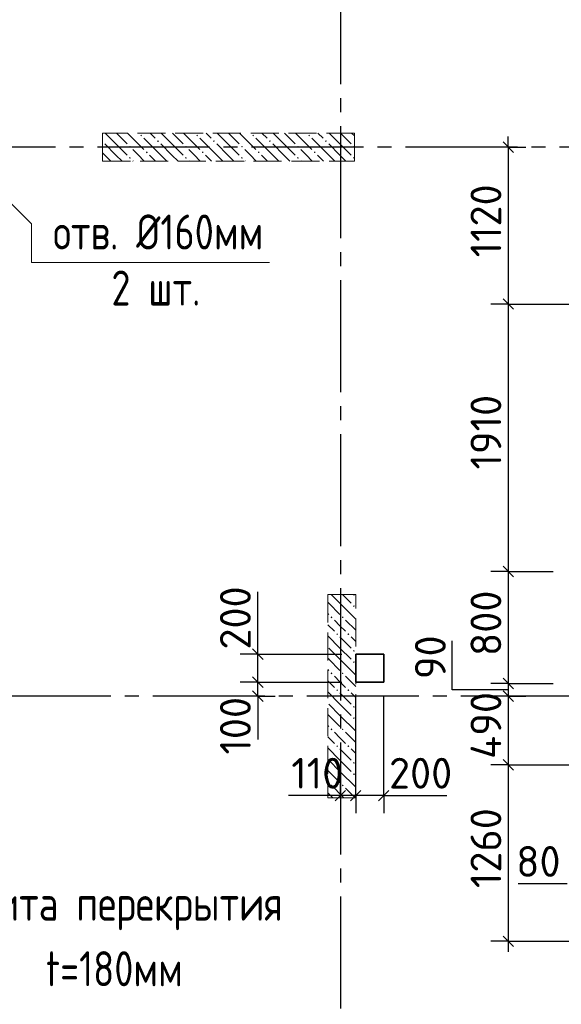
# Model space of a CAD drawing. Header units: millimetres. Extents: x 40580 to 1930067, y -240640 to 81020.
# Tile 292 of 656: x 904531 to 908401, y -218210 to -211180. Entities that reach past the tile are written whole.
import ezdxf

# ---------------------------------------------------------------- set-up
doc = ezdxf.new("R2010")
doc.units = ezdxf.units.MM
for name, pattern in [('______2', [270, 200, -70]), ('______5', [1100, 800, -100, 100, -100]), ('CENTER', [2, 1.25, -0.25, 0.25, -0.25])]:
    doc.linetypes.add(name, pattern=pattern)
for name, color, linetype, lineweight in [('Standard', 7, 'Continuous', 25), ('ЖБ Перекрытие верхний уровень', 7, 'Continuous', 35), ('ОСИ', 7, 'CENTER', 15), ('Примечания', 7, 'Continuous', 13)]:
    doc.layers.add(name, color=color, linetype=linetype, lineweight=lineweight)
doc.layers.add('ЖБ Пилон', color=7, linetype='______2', lineweight=13, true_color=0xa0a0a0)
doc.layers.add('Размерная выноска', color=7, linetype='Continuous')
doc.styles.add('GOST 2.304', font='isocpeur.ttf', dxfattribs={"width": 0.8})
doc.styles.add('ISOCPEUR', font='isocpeur.ttf')

msp = doc.modelspace()

# ---------------------------------------------------------------- hatches: boundary and pattern name
at = {"layer": 'ЖБ Пилон', "linetype": 'Continuous', "lineweight": -3, "transparency": 33554687}
for points in [[(905392.5, -212006.7), (905399, -212000.2), (905405.5, -212006.7), (905399, -212013.2)], [(905792.5, -212006.7), (905799, -212000.2), (905805.5, -212006.7), (905799, -212013.2)], [(906192.5, -212006.7), (906199, -212000.2), (906205.5, -212006.7), (906199, -212013.2)], [(906592.5, -212006.7), (906599, -212000.2), (906605.5, -212006.7), (906599, -212013.2)], [(905122, -212043.2), (905125.5, -212046.7), (905122, -212050.1)], [(905312.5, -212086.7), (905319, -212080.2), (905325.5, -212086.7), (905319, -212093.2)], [(905512.5, -212046.7), (905519, -212040.2), (905525.5, -212046.7), (905519, -212053.2)], [(905712.5, -212086.7), (905719, -212080.2), (905725.5, -212086.7), (905719, -212093.2)], [(905912.5, -212046.7), (905919, -212040.2), (905925.5, -212046.7), (905919, -212053.2)], [(906112.5, -212086.7), (906119, -212080.2), (906125.5, -212086.7), (906119, -212093.2)], [(906312.5, -212046.7), (906319, -212040.2), (906325.5, -212046.7), (906319, -212053.2)], [(906512.5, -212086.7), (906519, -212080.2), (906525.5, -212086.7), (906519, -212093.2)], [(906712.5, -212046.7), (906719, -212040.2), (906725.5, -212046.7), (906719, -212053.2)], [(906912.5, -212086.7), (906919, -212080.2), (906922, -212083.2), (906922, -212090.1), (906919, -212093.2)], [(905312.5, -212166.7), (905319, -212160.2), (905325.5, -212166.7), (905319, -212173.2)], [(905432.5, -212126.7), (905439, -212120.2), (905445.5, -212126.7), (905439, -212133.2)], [(905712.5, -212166.7), (905719, -212160.2), (905725.5, -212166.7), (905719, -212173.2)], [(905832.5, -212126.7), (905839, -212120.2), (905845.5, -212126.7), (905839, -212133.2)], [(906112.5, -212166.7), (906119, -212160.2), (906125.5, -212166.7), (906119, -212173.2)], [(906232.5, -212126.7), (906239, -212120.2), (906245.5, -212126.7), (906239, -212133.2)], [(906512.5, -212166.7), (906519, -212160.2), (906525.5, -212166.7), (906519, -212173.2)], [(906632.5, -212126.7), (906639, -212120.2), (906645.5, -212126.7), (906639, -212133.2)], [(906912.5, -212166.7), (906919, -212160.2), (906922, -212163.2), (906922, -212170.1), (906919, -212173.2)], [(906912.5, -215286.7), (906914.4, -215284.8), (906923.6, -215284.8), (906925.5, -215286.7), (906919, -215293.2)], [(906912.5, -215366.7), (906919, -215360.2), (906925.5, -215366.7), (906919, -215373.2)], [(906752.5, -215446.7), (906759, -215440.2), (906765.5, -215446.7), (906759, -215453.2)], [(906832.5, -215446.7), (906839, -215440.2), (906845.5, -215446.7), (906839, -215453.2)], [(906792.5, -215566.7), (906799, -215560.2), (906805.5, -215566.7), (906799, -215573.2)], [(906872.5, -215566.7), (906879, -215560.2), (906885.5, -215566.7), (906879, -215573.2)], [(906912.5, -215686.7), (906919, -215680.2), (906925.5, -215686.7), (906919, -215693.2)], [(906912.5, -215766.7), (906919, -215760.2), (906925.5, -215766.7), (906919, -215773.2)], [(906752.5, -215846.7), (906759, -215840.2), (906765.5, -215846.7), (906759, -215853.2)], [(906832.5, -215846.7), (906839, -215840.2), (906845.5, -215846.7), (906839, -215853.2)], [(906792.5, -215966.7), (906799, -215960.2), (906805.5, -215966.7), (906799, -215973.2)], [(906872.5, -215966.7), (906879, -215960.2), (906885.5, -215966.7), (906879, -215973.2)], [(906912.5, -216086.7), (906919, -216080.2), (906925.5, -216086.7), (906919, -216093.2)], [(906912.5, -216166.7), (906919, -216160.2), (906925.5, -216166.7), (906919, -216173.2)], [(906752.5, -216246.7), (906759, -216240.2), (906765.5, -216246.7), (906759, -216253.2)], [(906832.5, -216246.7), (906839, -216240.2), (906845.5, -216246.7), (906839, -216253.2)], [(906792.5, -216366.7), (906799, -216360.2), (906805.5, -216366.7), (906799, -216373.2)], [(906872.5, -216366.7), (906879, -216360.2), (906885.5, -216366.7), (906879, -216373.2)], [(906912.5, -216486.7), (906919, -216480.2), (906925.5, -216486.7), (906919, -216493.2)], [(906912.5, -216566.7), (906919, -216560.2), (906925.5, -216566.7), (906919, -216573.2)], [(906752.5, -216646.7), (906759, -216640.2), (906765.5, -216646.7), (906759, -216653.2)], [(906832.5, -216646.7), (906839, -216640.2), (906845.5, -216646.7), (906839, -216653.2)]]:
    msp.add_hatch(color=7, dxfattribs=at).paths.add_polyline_path(points, flags=16)

# ---------------------------------------------------------------- linework, layer by layer
at = {"layer": 'Standard', "color": 7, "linetype": 'Continuous', "lineweight": -3, "transparency": 33554687}
for p, q in [((908022, -212089.8), (908022, -212014.8)), ((908022, -213209.8), (908022, -215119.8)), ((908022, -215119.8), (908022, -215919.8)), ((906232, -215709.8), (906232, -215634.8)), ((906232, -215909.8), (906232, -215709.8)), ((906232, -216009.8), (906232, -215909.8)), ((908022, -215919.8), (908022, -216009.8)), ((906232, -216009.8), (906232, -216084.8)), ((908022, -216009.8), (908022, -216499.8)), ((908022, -216499.8), (908022, -217759.8)), ((906822, -216719.8), (906747, -216719.8)), ((906932, -216719.8), (906822, -216719.8)), ((907132, -216719.8), (906932, -216719.8)), ((907132, -216719.8), (907207, -216719.8)), ((908442, -217349.8), (908367, -217349.8)), ((908022, -217759.8), (908022, -217834.8))]:
    msp.add_line(p, q, dxfattribs=at)
at = {"layer": 'Standard', "color": 251, "linetype": 'Continuous', "lineweight": -3, "true_color": 0x656565, "transparency": 33554687}
for p, q in [((908022, -212089.8), (907897, -212089.8)), ((908022, -212089.8), (908147, -212089.8)), ((908022, -212089.8), (908022, -212089.8)), ((908022, -213209.8), (907897, -213209.8)), ((908022, -213209.8), (908147, -213209.8)), ((908022, -213209.8), (908522, -213209.8)), ((908022, -215119.8), (907897, -215119.8)), ((908022, -215119.8), (908147, -215119.8)), ((908022, -215119.8), (908342, -215119.8)), ((906232, -215709.8), (906107, -215709.8)), ((906232, -215709.8), (906357, -215709.8)), ((906232, -215709.8), (906832, -215709.8)), ((906232, -215909.8), (906107, -215909.8)), ((906232, -215909.8), (906357, -215909.8)), ((908022, -215919.8), (907897, -215919.8)), ((908022, -215919.8), (908147, -215919.8)), ((908022, -215919.8), (908342, -215919.8)), ((906232, -216009.8), (906107, -216009.8)), ((906232, -216009.8), (906357, -216009.8)), ((906232, -216009.8), (906232, -216009.8)), ((908022, -216009.8), (907897, -216009.8)), ((908022, -216009.8), (908147, -216009.8)), ((908022, -216009.8), (908022, -216009.8)), ((908022, -216499.8), (907897, -216499.8)), ((908022, -216499.8), (908147, -216499.8)), ((908022, -216499.8), (910182, -216499.8)), ((906822, -216719.8), (906822, -216594.8)), ((906932, -216719.8), (906932, -216594.8)), ((907132, -216719.8), (907132, -216594.8)), ((906822, -216719.8), (906822, -216844.8)), ((906822, -216719.8), (906822, -216719.8)), ((906932, -216719.8), (906932, -216844.8)), ((907132, -216719.8), (907132, -216844.8)), ((908022, -217759.8), (907897, -217759.8)), ((908022, -217759.8), (908147, -217759.8)), ((908022, -217759.8), (910182, -217759.8))]:
    msp.add_line(p, q, dxfattribs=at)
at = {"layer": 'Standard', "color": 7, "linetype": 'Continuous', "lineweight": 25, "transparency": 33554687}
for p, q in [((907984.5, -212052.3), (908059.5, -212127.3)), ((907984.5, -213172.3), (908059.5, -213247.3)), ((907984.5, -215082.3), (908059.5, -215157.3)), ((906269.5, -215747.3), (906194.5, -215672.3)), ((906269.5, -215947.3), (906194.5, -215872.3)), ((907984.5, -215882.3), (908059.5, -215957.3)), ((906269.5, -216047.3), (906194.5, -215972.3)), ((907984.5, -215972.3), (908059.5, -216047.3)), ((907984.5, -216462.3), (908059.5, -216537.3)), ((906859.5, -216682.3), (906784.5, -216757.3)), ((906969.5, -216682.3), (906894.5, -216757.3)), ((907169.5, -216682.3), (907094.5, -216757.3)), ((907984.5, -217722.3), (908059.5, -217797.3))]:
    msp.add_line(p, q, dxfattribs=at)
at = {"layer": 'Standard', "color": 7, "linetype": 'Continuous', "lineweight": -3, "transparency": 33554687}
msp.add_lwpolyline([(908022, -212089.8), (908022, -212946.4), (908022, -212946.4), (908022, -213209.8)], dxfattribs=at)
at = {"layer": 'Standard', "color": 251, "linetype": 'Continuous', "lineweight": -3, "true_color": 0x656565, "transparency": 33554687}
for points in [[(906232, -215909.8), (906699.3, -215909.8), (906699.3, -215909.8), (906832, -215909.8)], [(906932, -216719.8), (906932, -216702.8), (906932, -216702.8), (906932, -216009.8)], [(907132, -216719.8), (907132, -216702.8), (907132, -216702.8), (907132, -216009.8)]]:
    msp.add_lwpolyline(points, dxfattribs=at)
at = {"layer": 'ЖБ Перекрытие верхний уровень', "transparency": 33554687}
for p, q in [((907132, -215709.8), (906932, -215709.8)), ((906932, -215709.8), (906932, -215909.8)), ((907132, -215909.8), (907132, -215709.8)), ((906932, -215909.8), (907132, -215909.8))]:
    msp.add_line(p, q, dxfattribs=at)
at = {"layer": 'ЖБ Пилон', "color": 253, "linetype": '______2', "lineweight": 13, "true_color": 0xa0a0a0, "transparency": 33554687}
for p, q in [((906922, -211989.8), (905122, -211989.8)), ((905122, -211989.8), (905122, -212189.8)), ((906922, -212189.8), (906922, -211989.8)), ((905122, -212189.8), (906922, -212189.8)), ((906732, -215284.8), (906732, -216734.8)), ((906932, -215284.8), (906732, -215284.8)), ((906932, -216734.8), (906932, -215284.8)), ((906732, -216734.8), (906932, -216734.8))]:
    msp.add_line(p, q, dxfattribs=at)
at = {"layer": 'ЖБ Пилон', "color": 9, "linetype": 'Continuous', "lineweight": -3, "true_color": 0xc7c7c7, "transparency": 33554687}
for p, q in [((905219, -212066.7), (905142.1, -211989.8)), ((905222.1, -211989.8), (905299, -212066.7)), ((905302.1, -211989.8), (905419, -212106.7)), ((905462.1, -211989.8), (905499, -212026.7)), ((905619, -212066.7), (905542.1, -211989.8)), ((905622.1, -211989.8), (905699, -212066.7)), ((905702.1, -211989.8), (905819, -212106.7)), ((905862.1, -211989.8), (905899, -212026.7)), ((906019, -212066.7), (905942.1, -211989.8)), ((906022.1, -211989.8), (906099, -212066.7)), ((906102.1, -211989.8), (906219, -212106.7)), ((906262.1, -211989.8), (906299, -212026.7)), ((906419, -212066.7), (906342.1, -211989.8)), ((906422.1, -211989.8), (906499, -212066.7)), ((906502.1, -211989.8), (906619, -212106.7)), ((906662.1, -211989.8), (906699, -212026.7)), ((906819, -212066.7), (906742.1, -211989.8)), ((906822.1, -211989.8), (906899, -212066.7)), ((906902.1, -211989.8), (906922, -212009.7)), ((905139, -212066.7), (905219, -212146.7)), ((905219, -212066.7), (905299, -212146.7)), ((905539, -212146.7), (905419, -212026.7)), ((905539, -212066.7), (905619, -212146.7)), ((905619, -212066.7), (905699, -212146.7)), ((905939, -212146.7), (905819, -212026.7)), ((905939, -212066.7), (906019, -212146.7)), ((906019, -212066.7), (906099, -212146.7)), ((906339, -212146.7), (906219, -212026.7)), ((906339, -212066.7), (906419, -212146.7)), ((906419, -212066.7), (906499, -212146.7)), ((906739, -212146.7), (906619, -212026.7)), ((906739, -212066.7), (906819, -212146.7)), ((906819, -212066.7), (906899, -212146.7)), ((905139, -212146.7), (905122, -212129.7)), ((905139, -212146.7), (905182.1, -212189.8)), ((905219, -212146.7), (905262.1, -212189.8)), ((905379, -212146.7), (905339, -212106.7)), ((905419, -212186.7), (905379, -212146.7)), ((905459, -212146.7), (905502.1, -212189.8)), ((905539, -212146.7), (905582.1, -212189.8)), ((905619, -212146.7), (905662.1, -212189.8)), ((905779, -212146.7), (905739, -212106.7)), ((905819, -212186.7), (905779, -212146.7)), ((905859, -212146.7), (905902.1, -212189.8)), ((905939, -212146.7), (905982.1, -212189.8)), ((906019, -212146.7), (906062.1, -212189.8)), ((906179, -212146.7), (906139, -212106.7)), ((906219, -212186.7), (906179, -212146.7)), ((906259, -212146.7), (906302.1, -212189.8)), ((906339, -212146.7), (906382.1, -212189.8)), ((906419, -212146.7), (906462.1, -212189.8)), ((906579, -212146.7), (906539, -212106.7)), ((906619, -212186.7), (906579, -212146.7)), ((906659, -212146.7), (906702.1, -212189.8)), ((906739, -212146.7), (906782.1, -212189.8)), ((906819, -212146.7), (906862.1, -212189.8)), ((905339, -212186.7), (905342.1, -212189.8)), ((905739, -212186.7), (905742.1, -212189.8)), ((906139, -212186.7), (906142.1, -212189.8)), ((906539, -212186.7), (906542.1, -212189.8)), ((906757.1, -215284.8), (906819, -215346.7)), ((906837.1, -215284.8), (906899, -215346.7)), ((906739, -215346.7), (906732, -215339.7)), ((906739, -215346.7), (906819, -215426.7)), ((906819, -215346.7), (906932, -215459.7)), ((906732, -215419.7), (906739, -215426.7)), ((906819, -215506.7), (906779, -215466.7)), ((906859, -215466.7), (906932, -215539.7)), ((906732, -215499.7), (906779, -215546.7)), ((906859, -215546.7), (906819, -215506.7)), ((906819, -215666.7), (906732, -215579.7)), ((906819, -215586.7), (906899, -215666.7)), ((906899, -215586.7), (906932, -215619.7)), ((906739, -215666.7), (906819, -215746.7)), ((906819, -215666.7), (906899, -215746.7)), ((906739, -215746.7), (906732, -215739.7)), ((906739, -215746.7), (906819, -215826.7)), ((906819, -215746.7), (906932, -215859.7)), ((906732, -215819.7), (906739, -215826.7)), ((906819, -215906.7), (906779, -215866.7)), ((906859, -215866.7), (906932, -215939.7)), ((906732, -215899.7), (906779, -215946.7)), ((906859, -215946.7), (906819, -215906.7)), ((906819, -216066.7), (906732, -215979.7)), ((906819, -215986.7), (906899, -216066.7)), ((906899, -215986.7), (906932, -216019.7)), ((906739, -216066.7), (906819, -216146.7)), ((906819, -216066.7), (906899, -216146.7)), ((906739, -216146.7), (906732, -216139.7)), ((906739, -216146.7), (906819, -216226.7)), ((906819, -216146.7), (906932, -216259.7)), ((906732, -216219.7), (906739, -216226.7)), ((906732, -216299.7), (906779, -216346.7)), ((906819, -216306.7), (906779, -216266.7)), ((906859, -216346.7), (906819, -216306.7)), ((906859, -216266.7), (906932, -216339.7)), ((906819, -216466.7), (906732, -216379.7)), ((906819, -216386.7), (906899, -216466.7)), ((906899, -216386.7), (906932, -216419.7)), ((906739, -216466.7), (906819, -216546.7)), ((906819, -216466.7), (906899, -216546.7)), ((906739, -216546.7), (906732, -216539.7)), ((906739, -216546.7), (906819, -216626.7)), ((906819, -216546.7), (906932, -216659.7)), ((906732, -216619.7), (906739, -216626.7)), ((906732, -216699.7), (906767.1, -216734.8)), ((906819, -216706.7), (906779, -216666.7)), ((906847.1, -216734.8), (906819, -216706.7)), ((906859, -216666.7), (906927.1, -216734.8))]:
    msp.add_line(p, q, dxfattribs=at)
at = {"layer": 'ОСИ', "color": 8, "linetype": '______5', "lineweight": -3, "transparency": 33554687}
for p, q in [((906822, -200939.8), (906822, -224709.8)), ((914686.6, -212089.8), (896798, -212089.8)), ((916182, -216009.8), (896798, -216009.8))]:
    msp.add_line(p, q, dxfattribs=at)
at = {"layer": 'Примечания', "color": 7, "linetype": 'Continuous', "lineweight": 13, "transparency": 33554687}
msp.add_lwpolyline([(904262, -212284.8), (904615.6, -212638.4), (904615.6, -212912.3), (906315.2, -212912.3)], dxfattribs=at)
at = {"layer": 'Размерная выноска', "color": 7, "linetype": 'Continuous', "lineweight": 25, "transparency": 33554687}
for p, q in [((906232, -215714.8), (906232, -215264.8)), ((906232, -216009.8), (906232, -216319.8)), ((906822, -216719.8), (906452, -216719.8)), ((907132, -216719.8), (907582, -216719.8)), ((908442, -217349.8), (908092, -217349.8))]:
    msp.add_line(p, q, dxfattribs=at)
msp.add_lwpolyline([(908022, -215964.8), (907622, -215964.8), (907622, -215614.8)], dxfattribs=at)

# ---------------------------------------------------------------- texts
at = {"layer": 'Standard', "color": 7, "linetype": 'Continuous', "lineweight": 25, "transparency": 33554687, "char_height": 220, "attachment_point": 7, "rotation": 90, "style": 'ISOCPEUR'}
for s, insert, width in [('1120', (907972, -212876.6), 578.854), ('1910', (907972, -214391.6), 578.848), ('200', (906182, -215677.3), 531.96), ('800', (907972, -215723.1), 531.96), ('90', (907575, -215888.3), 391.311), ('100', (906182, -216427), 485.085), ('490', (907972, -216458.1), 531.96), ('1260', (907972, -217380), 625.741)]:
    msp.add_mtext(s, dxfattribs=dict(at, insert=insert, width=width))
at = {"layer": 'Standard', "color": 7, "linetype": 'Continuous', "lineweight": 25, "transparency": 33554687, "char_height": 220, "attachment_point": 7, "style": 'ISOCPEUR'}
for s, insert, width in [('110', (906471.7, -216669.8), 438.198), ('200', (907169.5, -216669.8), 531.967), ('80', (908078.6, -217299.8), 391.311)]:
    msp.add_mtext(s, dxfattribs=dict(at, insert=insert, width=width))
at = {"layer": 'Примечания', "color": 7, "linetype": 'Continuous', "lineweight": 25, "transparency": 33554687, "char_height": 250, "attachment_point": 7, "style": 'GOST 2.304'}
for s, insert, width in [('отв.\\~Ø160мм', (904769.4, -212820.6), 1673.431), ('2\\~шт.', (905186.1, -213220.6), 835.504), ('Деталь\\~плана\\~2', (901952, -216299.3), 2150.14)]:
    msp.add_mtext(s, dxfattribs=dict(at, insert=insert, width=width))
at = {"layer": 'Примечания', "color": 251, "linetype": 'Continuous', "lineweight": 25, "true_color": 0x656565, "transparency": 33554687, "char_height": 250, "attachment_point": 7, "style": 'GOST 2.304'}
for s, insert, width in [('Плита\\~перекрытия', (904017.9, -217680.9), 2505.591), ('t=180мм', (904717.9, -218080.9), 1101.721)]:
    msp.add_mtext(s, dxfattribs=dict(at, insert=insert, width=width))

doc.saveas('drawing.dxf')
